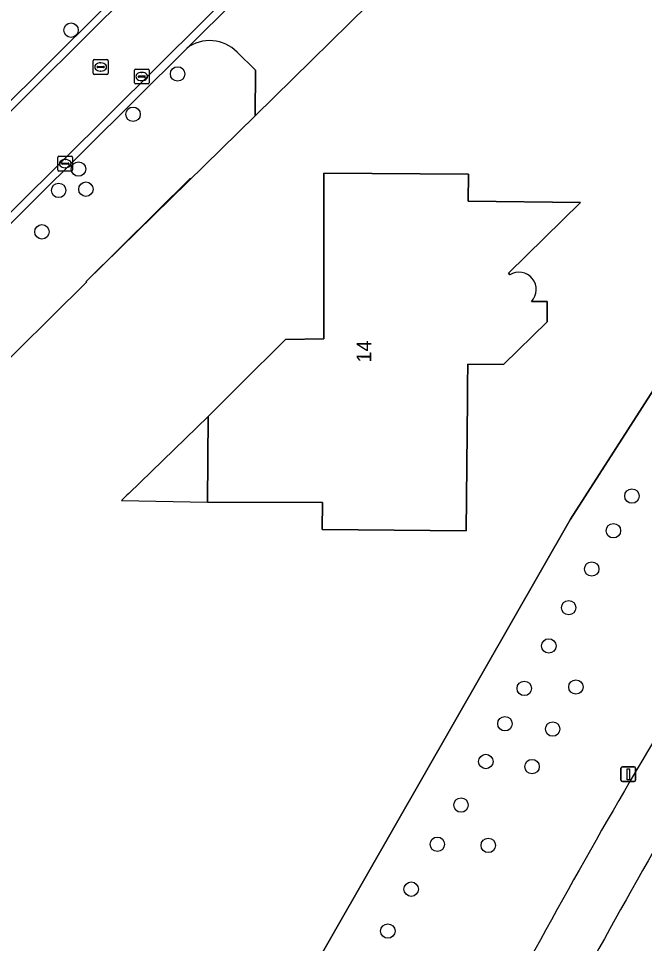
# Model space of a CAD drawing. Extents: x 155018 to 156648, y 383979 to 385733.
# Drawn here: x 155877.8 to 155920.2, y 385212.2 to 385274.8 of the extents above; entities that cross this region are included whole.
import ezdxf

# ---------------------------------------------------------------- set-up
doc = ezdxf.new("R2010")
doc.units = 0
for name, color, linetype in [('IMGEO_Berm_groen', 7, 'Continuous'), ('IMGEO_Boom', 7, 'Continuous'), ('IMGEO_Erf', 7, 'Continuous'), ('IMGEO_Fietspad_gesloten', 7, 'Continuous'), ('IMGEO_Grasland_overig', 7, 'Continuous'), ('IMGEO_Groenvoorziening', 7, 'Continuous'), ('IMGEO_Hek', 7, 'Continuous'), ('IMGEO_Kolk', 7, 'Continuous'), ('IMGEO_Lichtmast', 7, 'Continuous'), ('IMGEO_Pand', 7, 'Continuous'), ('IMGEO_Pand_nummerreeks', 7, 'Continuous'), ('IMGEO_Pand_overbouw', 7, 'Continuous'), ('IMGEO_Rijbaan_lokaal_gesloten', 7, 'Continuous'), ('IMGEO_Rijbaan_lokaal_open', 7, 'Continuous'), ('IMGEO_Rioolput', 7, 'Continuous')]:
    doc.layers.add(name, color=color, linetype=linetype)

msp = doc.modelspace()

# ---------------------------------------------------------------- linework, layer by layer
at = {"layer": 'IMGEO_Berm_groen'}
msp.add_lwpolyline([(155900.97, 385292.832), (155897.155, 385298.449), (155870.793, 385272.327), (155876.308, 385268.347)], close=True, dxfattribs=at)
msp.add_arc((156436.265, 384924.709), 593.245, 146.965739, 151.638953, dxfattribs=at)
at = {"layer": 'IMGEO_Boom'}
for centre in [(155881.35, 385274.036), (155888.569, 385271.071), (155885.547, 385268.337), (155881.85, 385264.625), (155880.506, 385263.181), (155882.353, 385263.262), (155879.373, 385260.373), (155919.366, 385242.476), (155918.109, 385240.125), (155916.64, 385237.532), (155915.076, 385234.913), (155913.729, 385232.318), (155912.069, 385229.444), (155915.565, 385229.539), (155910.758, 385227.05), (155913.991, 385226.689), (155909.461, 385224.489), (155912.596, 385224.147), (155907.778, 385221.541), (155906.174, 385218.886), (155909.626, 385218.807), (155904.402, 385215.843), (155902.82, 385213.005)]:
    msp.add_circle(centre, 0.489, dxfattribs=at)
at = {"layer": 'IMGEO_Erf'}
for points in [[(155863.133, 385136.393), (155877.462, 385170.227), (155880.548, 385177.037), (155883.744, 385183.797), (155887.047, 385190.504), (155890.458, 385197.158), (155893.975, 385203.756), (155895.262, 385206.109), (155915.209, 385240.911), (155921.023, 385249.98), (155925.883, 385257.561), (155937.027, 385273.762), (155926.169, 385284.177)], [(155905.329, 385279.54), (155893.819, 385268.235), (155882.36, 385257.004), (155882.398, 385256.964), (155875.344, 385250)], [(155890.634, 385247.864), (155892.786, 385250), (155895.891, 385253.082), (155898.487, 385253.118), (155898.487, 385255.659), (155898.489, 385264.339), (155908.283, 385264.275), (155908.266, 385262.442), (155915.883, 385262.369), (155911.006, 385257.585), (155911.081, 385257.454)], [(155912.559, 385255.662), (155913.627, 385255.651), (155913.614, 385254.276), (155910.662, 385251.38), (155908.241, 385251.403), (155908.228, 385250), (155908.218, 385248.983), (155908.133, 385240.115), (155898.362, 385240.208), (155898.38, 385242.033), (155890.593, 385242.064), (155890.634, 385247.864)]]:
    msp.add_lwpolyline(points, dxfattribs=at)
msp.add_arc((155911.71, 385256.468), 1.17, 316.49618, 122.53386, dxfattribs=at)
at = {"layer": 'IMGEO_Fietspad_gesloten'}
for centre, radius, start, end in [((156436.265, 384924.709), 593.245, 146.965739, 151.638953), ((156288.541, 385007.497), 427.664, 148.78146, 155.41038)]:
    msp.add_arc(centre, radius, start, end, dxfattribs=at)
at = {"layer": 'IMGEO_Grasland_overig'}
for points in [[(155889.184, 385272.805), (155857.577, 385241.433)], [(155882.398, 385256.964), (155882.36, 385257.004), (155893.819, 385268.235), (155893.846, 385271.323), (155892.608, 385272.544)], [(155857.675, 385238.711), (155859.311, 385237.056), (155861.687, 385236.518), (155875.344, 385250), (155882.398, 385256.964)]]:
    msp.add_lwpolyline(points, dxfattribs=at)
msp.add_arc((155890.749, 385270.743), 2.588, 44.08721, 127.19472, dxfattribs=at)
at = {"layer": 'IMGEO_Groenvoorziening'}
msp.add_lwpolyline([(155945.858, 385265.292), (155937.027, 385273.762), (155925.883, 385257.561), (155921.023, 385249.98), (155915.209, 385240.911), (155895.262, 385206.109), (155893.975, 385203.756), (155890.458, 385197.158), (155887.047, 385190.504), (155883.744, 385183.797), (155880.548, 385177.037), (155877.462, 385170.227), (155863.133, 385136.393), (155816.939, 385144.277), (155792.293, 385151.982), (155791.16, 385152.336), (155790.654, 385150.718), (155817.5, 385141.774), (155833.875, 385137.701), (155864.151, 385132.093)], dxfattribs=at)
msp.add_arc((156288.541, 385007.497), 427.664, 148.78146, 155.41038, dxfattribs=at)
at = {"layer": 'IMGEO_Hek'}
for points in [[(155889.443, 385264.005), (155882.36, 385257.004)], [(155895.262, 385206.109), (155915.209, 385240.911), (155921.023, 385249.98)]]:
    msp.add_lwpolyline(points, dxfattribs=at)
at = {"layer": 'IMGEO_Kolk'}
for p, q in [((155880.454, 385264.568), (155880.454, 385265.42)), ((155880.529, 385265.494), (155881.381, 385265.494)), ((155880.942, 385265.274), (155880.967, 385265.274)), ((155881.455, 385265.42), (155881.455, 385264.568)), ((155880.713, 385264.988), (155880.713, 385265)), ((155881.151, 385264.951), (155880.753, 385264.951)), ((155880.756, 385265.037), (155881.154, 385265.037)), ((155880.965, 385264.714), (155880.94, 385264.714)), ((155881.197, 385265), (155881.197, 385264.988)), ((155881.381, 385264.494), (155880.529, 385264.494))]:
    msp.add_line(p, q, dxfattribs=at)
for points in [[(155880.454, 385264.568), (155880.454, 385265.42)], [(155880.529, 385265.494), (155881.381, 385265.494)], [(155881.455, 385265.42), (155881.455, 385264.568)], [(155881.381, 385264.494), (155880.529, 385264.494)]]:
    msp.add_lwpolyline(points, dxfattribs=at)
for centre, radius, start, end in [((155880.531, 385265.418), 0.0765, 91.55205, 178.44795), ((155880.531, 385265.418), 0.0765, 91.55205, 178.44795), ((155881.379, 385265.418), 0.0765, 1.55205, 88.44795), ((155881.379, 385265.418), 0.0765, 1.55205, 88.44795), ((155880.753, 385264.997), 0.0403, 85.87752, 175.75265), ((155880.75, 385264.987), 0.0366, 178.93798, 274.71019), ((155881.154, 385264.994), 0.043, 264.86636, 352.45326), ((155881.158, 385264.999), 0.0386, 1.73085, 96.63898), ((155880.531, 385264.57), 0.0765, 181.55205, 268.44795), ((155880.531, 385264.57), 0.0765, 181.55205, 268.44795), ((155881.379, 385264.57), 0.0765, 271.55205, 358.44795), ((155881.379, 385264.57), 0.0765, 271.55205, 358.44795)]:
    msp.add_arc(centre, radius, start, end, dxfattribs=at)
for centre, major_axis, ratio, start_param, end_param in [((155880.941, 385264.994), (-0.387, 0.002), 0.722429, 4.712389, 7.853982), ((155880.966, 385264.994), (-0.39, 0.002), 0.717154, 1.570796, 4.712389)]:
    msp.add_ellipse(centre, major_axis=major_axis, ratio=ratio, start_param=start_param, end_param=end_param, dxfattribs=at)
at = {"layer": 'IMGEO_Lichtmast'}
for p, q in [((155918.619, 385223.231), (155918.619, 385224.031)), ((155918.619, 385224.031), (155918.619, 385223.231)), ((155918.719, 385224.131), (155919.509, 385224.131)), ((155919.509, 385224.131), (155918.719, 385224.131)), ((155919.609, 385224.031), (155919.609, 385223.231)), ((155919.609, 385223.231), (155919.609, 385224.031)), ((155919.509, 385223.131), (155918.719, 385223.131)), ((155918.719, 385223.131), (155919.509, 385223.131))]:
    msp.add_line(p, q, dxfattribs=at)
msp.add_lwpolyline([(155919.039, 385224.006), (155919.189, 385224.006), (155919.189, 385223.256), (155919.039, 385223.256), (155919.039, 385224.006)], dxfattribs=at)
for centre, start, end in [((155918.719, 385224.031), 90, 180), ((155918.719, 385224.031), 90, 180), ((155919.509, 385224.031), 0, 90), ((155919.509, 385224.031), 360, 90), ((155918.719, 385223.231), 180, 270), ((155918.719, 385223.231), 180, 270), ((155919.509, 385223.231), 270, 0), ((155919.509, 385223.231), 270, 0)]:
    msp.add_arc(centre, 0.1, start, end, dxfattribs=at)
at = {"layer": 'IMGEO_Pand'}
msp.add_lwpolyline([(155911.081, 385257.454), (155911.006, 385257.585), (155915.883, 385262.369), (155908.266, 385262.442), (155908.283, 385264.275), (155898.489, 385264.339), (155898.487, 385255.659), (155898.487, 385253.118), (155895.891, 385253.082), (155892.786, 385250), (155890.634, 385247.864), (155890.593, 385242.064), (155898.38, 385242.033), (155898.362, 385240.208), (155908.133, 385240.115), (155908.218, 385248.983), (155908.228, 385250), (155908.241, 385251.403), (155910.662, 385251.38), (155913.614, 385254.276), (155913.627, 385255.651), (155912.559, 385255.662)], dxfattribs=at)
msp.add_arc((155911.71, 385256.468), 1.17, 316.49618, 122.53386, dxfattribs=at)
at = {"layer": 'IMGEO_Pand_overbouw'}
msp.add_lwpolyline([(155890.634, 385247.864), (155885.265, 385242.656), (155885.13, 385242.526), (155884.769, 385242.175), (155890.593, 385242.064)], close=True, dxfattribs=at)
at = {"layer": 'IMGEO_Rijbaan_lokaal_gesloten'}
for points in [[(155782.23, 385166.644), (155781.871, 385167.06), (155928.611, 385312.69), (155932.53, 385316.573), (155938.093, 385322.175)], [(155918.973, 385310.039), (155918.452, 385309.471), (155779.843, 385171.879), (155778.915, 385170.968), (155778.004, 385170.042), (155777.109, 385169.098), (155776.232, 385168.14), (155774.529, 385166.175), (155774.146, 385166.575)]]:
    msp.add_lwpolyline(points, dxfattribs=at)
at = {"layer": 'IMGEO_Rijbaan_lokaal_open'}
msp.add_lwpolyline([(155889.184, 385272.805), (155899.232, 385282.779), (155921.285, 385304.669), (155928.991, 385312.317), (155932.981, 385316.172), (155938.46, 385321.812), (155938.093, 385322.175), (155932.53, 385316.573), (155928.611, 385312.69), (155781.871, 385167.06), (155782.23, 385166.644), (155809.645, 385193.856), (155816.965, 385201.121), (155832.143, 385216.187), (155836.439, 385220.451), (155850.401, 385234.309), (155857.577, 385241.433)], close=True, dxfattribs=at)
for points in [[(155918.092, 385309.832), (155901.701, 385293.558), (155900.97, 385292.832), (155876.308, 385268.347), (155869.088, 385261.179), (155859.753, 385251.911), (155854.032, 385246.231), (155824.417, 385216.828), (155815.286, 385207.763), (155804.425, 385196.979), (155802.949, 385195.514), (155789.425, 385182.087), (155785.811, 385178.499), (155779.334, 385172.083)], [(155774.23, 385166.682), (155774.188, 385166.628), (155774.146, 385166.575), (155774.529, 385166.175), (155776.232, 385168.14), (155777.109, 385169.098), (155778.004, 385170.042), (155778.915, 385170.968), (155779.843, 385171.879), (155918.452, 385309.471)], [(155899.232, 385282.779), (155889.184, 385272.805)], [(155892.608, 385272.544), (155893.846, 385271.323), (155893.819, 385268.235), (155905.329, 385279.54)]]:
    msp.add_lwpolyline(points, dxfattribs=at)
msp.add_arc((155890.749, 385270.743), 2.588, 44.08721, 127.19472, dxfattribs=at)
at = {"layer": 'IMGEO_Rioolput'}
for p, q in [((155882.855, 385271.116), (155882.855, 385271.968)), ((155882.93, 385272.042), (155883.782, 385272.042)), ((155883.114, 385271.536), (155883.114, 385271.548)), ((155883.157, 385271.585), (155883.555, 385271.585)), ((155883.343, 385271.822), (155883.368, 385271.822)), ((155883.598, 385271.548), (155883.598, 385271.536)), ((155883.856, 385271.968), (155883.856, 385271.116)), ((155883.782, 385271.042), (155882.93, 385271.042)), ((155883.552, 385271.499), (155883.154, 385271.499)), ((155883.366, 385271.262), (155883.341, 385271.262)), ((155885.637, 385270.469), (155885.637, 385271.321)), ((155885.712, 385271.395), (155886.564, 385271.395)), ((155885.896, 385270.889), (155885.896, 385270.901)), ((155885.939, 385270.938), (155886.337, 385270.938)), ((155886.125, 385271.175), (155886.15, 385271.175)), ((155886.38, 385270.901), (155886.38, 385270.889)), ((155886.638, 385271.321), (155886.638, 385270.469)), ((155886.564, 385270.395), (155885.712, 385270.395)), ((155886.334, 385270.852), (155885.936, 385270.852)), ((155886.148, 385270.615), (155886.123, 385270.615))]:
    msp.add_line(p, q, dxfattribs=at)
for points in [[(155882.855, 385271.116), (155882.855, 385271.968)], [(155882.93, 385272.042), (155883.782, 385272.042)], [(155883.856, 385271.968), (155883.856, 385271.116)], [(155883.782, 385271.042), (155882.93, 385271.042)], [(155885.637, 385270.469), (155885.637, 385271.321)], [(155885.712, 385271.395), (155886.564, 385271.395)], [(155886.638, 385271.321), (155886.638, 385270.469)], [(155886.564, 385270.395), (155885.712, 385270.395)]]:
    msp.add_lwpolyline(points, dxfattribs=at)
for centre, radius, start, end in [((155882.932, 385271.966), 0.0765, 91.55205, 178.44795), ((155882.932, 385271.966), 0.0765, 91.55205, 178.44795), ((155883.154, 385271.545), 0.0403, 85.87752, 175.75265), ((155883.151, 385271.535), 0.0366, 178.93798, 274.71019), ((155883.555, 385271.542), 0.043, 264.86636, 352.45326), ((155883.559, 385271.547), 0.0386, 1.73085, 96.63898), ((155883.78, 385271.966), 0.0765, 1.55205, 88.44795), ((155883.78, 385271.966), 0.0765, 1.55205, 88.44795), ((155882.932, 385271.118), 0.0765, 181.55205, 268.44795), ((155882.932, 385271.118), 0.0765, 181.55205, 268.44795), ((155883.78, 385271.118), 0.0765, 271.55205, 358.44795), ((155883.78, 385271.118), 0.0765, 271.55205, 358.44795), ((155885.714, 385271.319), 0.0765, 91.55205, 178.44795), ((155885.714, 385271.319), 0.0765, 91.55205, 178.44795), ((155885.936, 385270.898), 0.0403, 85.87752, 175.75265), ((155885.933, 385270.888), 0.0366, 178.93798, 274.71019), ((155886.337, 385270.895), 0.043, 264.86636, 352.45326), ((155886.341, 385270.9), 0.0386, 1.73085, 96.63898), ((155886.562, 385271.319), 0.0765, 1.55205, 88.44795), ((155886.562, 385271.319), 0.0765, 1.55205, 88.44795), ((155885.714, 385270.471), 0.0765, 181.55205, 268.44795), ((155885.714, 385270.471), 0.0765, 181.55205, 268.44795), ((155886.562, 385270.471), 0.0765, 271.55205, 358.44795), ((155886.562, 385270.471), 0.0765, 271.55205, 358.44795)]:
    msp.add_arc(centre, radius, start, end, dxfattribs=at)
for centre, major_axis, ratio, start_param, end_param in [((155883.342, 385271.542), (-0.387, 0.002), 0.722429, 4.712389, 7.853982), ((155883.367, 385271.542), (-0.39, 0.002), 0.717154, 1.570796, 4.712389), ((155886.124, 385270.895), (-0.387, 0.002), 0.722429, 4.712389, 7.853982), ((155886.149, 385270.895), (-0.39, 0.002), 0.717154, 1.570796, 4.712389)]:
    msp.add_ellipse(centre, major_axis=major_axis, ratio=ratio, start_param=start_param, end_param=end_param, dxfattribs=at)

# ---------------------------------------------------------------- texts
at = {"layer": 'IMGEO_Pand_nummerreeks'}
msp.add_text('14', height=1, rotation=89.69846, dxfattribs=at).set_placement((155901.701, 385251.521))

doc.saveas('drawing.dxf')
